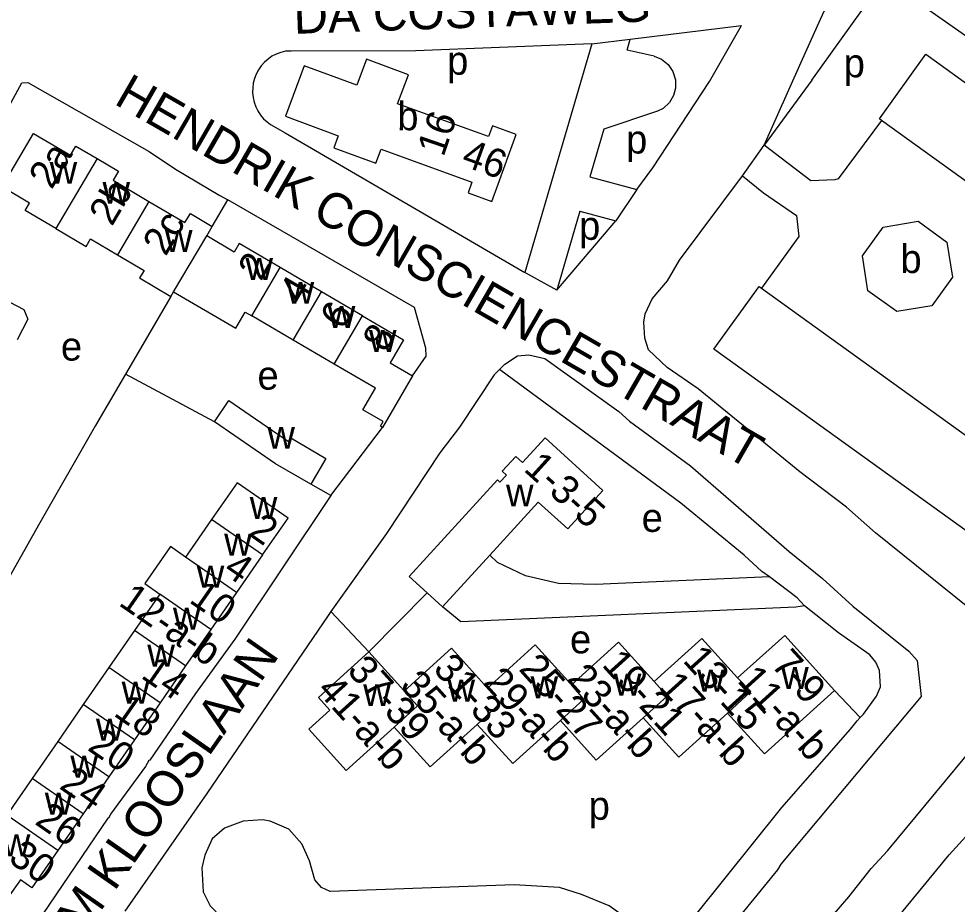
# Model space of a CAD drawing. Extents: x 159700 to 161346, y 381730 to 382922.
# Drawn here: x 160840.3 to 160971.8, y 382015.5 to 382139.7 of the extents above; entities that cross this region are included whole.
import ezdxf

# ---------------------------------------------------------------- set-up
doc = ezdxf.new("R2010")
doc.units = 0
for name, color, linetype in [('BLT_Basislijn', 7, 'Continuous'), ('BLT_Bebouwing', 7, 'Continuous'), ('BLT_Centroide', 7, 'Continuous'), ('BLT_Huisnummer', 7, 'Continuous'), ('BLT_Huisnummer_ tussenligend', 7, 'Continuous'), ('BLT_Huisnummer_reeks', 7, 'Continuous'), ('BLT_Onderverdeling_panden', 7, 'Continuous'), ('BLT_Straatnaam', 7, 'Continuous')]:
    doc.layers.add(name, color=color, linetype=linetype)

msp = doc.modelspace()

# ---------------------------------------------------------------- linework, layer by layer
at = {"layer": 'BLT_Basislijn'}
for p, q in [((160951.4, 382131.05), (160961.58, 382145.32)), ((160925.95, 382136.8), (160941.53, 382138.69)), ((160937.04, 382130.88), (160941.53, 382138.69)), ((160920.55, 382136.14), (160925.95, 382136.8)), ((160925.5, 382135.27), (160925.95, 382136.8)), ((160878.44, 382135.12), (160877.62, 382135.12)), ((160920.55, 382136.14), (160911.17, 382104.09)), ((160929.3, 382134.43), (160925.5, 382135.27)), ((160951.4, 382131.05), (160944.71, 382121.92)), ((160929.12, 382118.76), (160937.04, 382130.88)), ((160929.74, 382126.69), (160922.26, 382124.18)), ((160875.55, 382124.83), (160877.58, 382123.65)), ((160877.58, 382123.65), (160911.17, 382104.09)), ((160922.26, 382124.18), (160920.3, 382117.48)), ((160941.67, 382117.64), (160944.71, 382121.92)), ((160926.86, 382115.7), (160929.12, 382118.76)), ((160920.3, 382117.48), (160926.86, 382115.7)), ((160926.86, 382115.7), (160923.94, 382111.31)), ((160867.38, 382110.55), (160869.55, 382114.27)), ((160918.89, 382112.68), (160915.65, 382101.6)), ((160918.89, 382112.68), (160923.94, 382111.31)), ((160915.65, 382101.6), (160923.94, 382111.31)), ((160915.65, 382101.6), (160911.17, 382104.09)), ((160861.59, 382100.73), (160855.2, 382089.81)), ((160867.67, 382083.15), (160855.2, 382089.81)), ((160883.99, 382072.81), (160891.22, 382082.37)), ((160883.99, 382072.81), (160881.17, 382074.39)), ((160897.5, 382059.16), (160889.3, 382050.89)), ((160884, 382056.53), (160889.3, 382050.89)), ((160958.14, 382041.7), (160954.58, 382045.48)), ((160983.65, 382036.86), (160970.62, 382022.44)), ((160918.1, 381958.62), (160970.62, 382022.44))]:
    msp.add_line(p, q, dxfattribs=at)
for points in [[(160944.71, 382121.92), (160949.88, 382133.55), (160952.62, 382139.62), (160955.05, 382145.03)], [(160961.58, 382145.32), (160979.13, 382132.96), (160982.29, 382130.32), (161007.11, 382112.95), (161017.79, 382105.04)], [(160877.62, 382135.12), (160876.97, 382134.95), (160876.34, 382134.71), (160875.74, 382134.39), (160875.19, 382134.01), (160874.69, 382133.56), (160874.24, 382133.06), (160873.86, 382132.51), (160873.54, 382131.91), (160873.3, 382131.28), (160873.13, 382130.63), (160873.04, 382129.96), (160873.03, 382129.29), (160873.1, 382128.62), (160873.25, 382127.96), (160873.48, 382127.33), (160873.78, 382126.73), (160874.15, 382126.16), (160874.58, 382125.65), (160875.07, 382125.19), (160875.55, 382124.83)], [(160920.55, 382136.14), (160895.9, 382135.18), (160878.44, 382135.12)], [(160929.3, 382134.43), (160930.32, 382134), (160931.24, 382133.26), (160931.93, 382132.25), (160932.29, 382131.09), (160932.3, 382129.94), (160932.02, 382128.89), (160931.43, 382127.9), (160930.54, 382127.08), (160929.74, 382126.69)], [(160798.48, 382052.02), (160804.47, 382063.53), (160817.41, 382089.21), (160833.68, 382117.89), (160840.69, 382130.67), (160841.52, 382130.73), (160858.53, 382121.03), (160862.21, 382118.57), (160868.46, 382114.9), (160869.55, 382114.27)], [(160961.16, 382125.38), (160955.06, 382117.2), (160954.59, 382117.08), (160951.24, 382116.95), (160944.71, 382121.92)], [(160973.45, 382056.99), (160960.3, 382067.59), (160956.24, 382071.16), (160949.7, 382076.12), (160935.44, 382087.77), (160931.1, 382090.77), (160928.49, 382093.26), (160927.98, 382094.89), (160927.84, 382097.14), (160928.01, 382098.3), (160929.03, 382100.37), (160931.16, 382102.92), (160932.85, 382105.79), (160941.67, 382117.64)], [(160941.67, 382117.64), (160944.62, 382115.25), (160949.25, 382112.06), (160949.57, 382109.13), (160944.32, 382101.89)], [(160895.43, 382089.58), (160897.34, 382092.33), (160897.3, 382093.48), (160895.73, 382099.16), (160869.55, 382114.27)], [(160907.63, 382090.48), (160908.36, 382091.22), (160910.15, 382092.38), (160911.74, 382092.54), (160913.98, 382092.03), (160924.35, 382084.58), (160925.85, 382083.26), (160934.39, 382076.99), (160948.21, 382064.96), (160952.88, 382061.18), (160957.12, 382057.28), (160964.96, 382050.98), (160966.15, 382049.66), (160966.7, 382044.62), (160947.05, 382021.12), (160946.57, 382020.33), (160935.16, 382006.34)], [(160907.63, 382090.48), (160906.86, 382089.75), (160902.02, 382082.42), (160899.28, 382078.79), (160891.79, 382067.49), (160884, 382056.53)], [(160945.45, 382061.43), (160944.36, 382062.15), (160941.89, 382064.46), (160933.05, 382071.73), (160907.63, 382090.48)], [(160855.2, 382089.81), (160851, 382082.65), (160843.02, 382068.68), (160825.28, 382037.17)], [(160869.82, 381910.13), (160903.05, 381951.79), (160911.26, 381962.12), (160920.61, 381972.78), (160923.88, 381976.99), (160924.72, 381978.39), (160932.29, 381987.27), (160952.21, 382011.52), (160956.58, 382016.57), (160959.68, 382020.5), (160961.97, 382022.98), (160980.7, 382045.61), (160986.69, 382052.53), (161016.71, 382083.47)], [(160883.99, 382072.81), (160870.54, 382052.66), (160865.04, 382045.05), (160858.65, 382035.7), (160858.47, 382035.66), (160858.03, 382034.8), (160853.13, 382028.14), (160852.91, 382027.61), (160852.73, 382027.57), (160828.11, 381991.25), (160827.9, 381991.18), (160827.79, 381990.75), (160827.27, 381990.23), (160823.65, 381984.68), (160823.44, 381984.61), (160821.73, 381981.82), (160817.59, 381976.14), (160816.77, 381975.28), (160804.69, 381957.09), (160803.57, 381956.03), (160800.6, 381955.73), (160797.89, 381956.96), (160781.74, 381965.52)], [(160945.45, 382061.43), (160921.09, 382060.34), (160915.89, 382060.49), (160911.26, 382061.53), (160907.34, 382063.44), (160906.25, 382064.47)], [(160950.36, 382057.34), (160949.34, 382058.49), (160945.45, 382061.43)], [(160950.36, 382057.34), (160949.14, 382057.16), (160902.19, 382055.1), (160899.62, 382057.22)], [(160958.14, 382041.7), (160958.62, 382042.17), (160960.42, 382044.7), (160961.01, 382045.98), (160960.84, 382048.27), (160960.37, 382049.45), (160959.52, 382050.46), (160955.1, 382053.57), (160950.36, 382057.34)], [(160884, 382056.53), (160883.61, 382055.97), (160866.64, 382031.03), (160855.12, 382014.54)], [(160931.13, 382009.02), (160947.17, 382029.06), (160956.82, 382040.05), (160957.75, 382041.22), (160958.14, 382041.7)], [(160931.13, 382009.02), (160926.81, 382012.53), (160923, 382015.29), (160919.1, 382016.89), (160916.05, 382017.84), (160909.67, 382018.24), (160883.9, 382017.28), (160882.67, 382017.87), (160881.77, 382018.95), (160880.98, 382021.61), (160879.95, 382023.99), (160878.1, 382026.03), (160875.48, 382027.17), (160874.43, 382027.33), (160871.72, 382027.17), (160869.11, 382026.16), (160867.36, 382024.66), (160866.35, 382022.4), (160865.9, 382020.6), (160866.09, 382017.23), (160867.1, 382015.29), (160867.92, 382014.43)]]:
    msp.add_lwpolyline(points, dxfattribs=at)
at = {"layer": 'BLT_Bebouwing'}
for p, q in [((160907.43, 382116.49), (160909.02, 382120.85)), ((160882.66, 382101.39), (160876.89, 382104.76)), ((160888.43, 382098.02), (160882.66, 382101.39)), ((160878.7, 382094.61), (160872.93, 382097.99)), ((160884.47, 382091.24), (160878.7, 382094.61)), ((160913.06, 382071.9), (160906.25, 382064.47)), ((160867.27, 382069.43), (160863.62, 382064.16)), ((160874.42, 382064.48), (160870.77, 382059.21)), ((160906.25, 382064.47), (160899.62, 382057.22)), ((160860.04, 382059), (160856.49, 382053.87)), ((160870.77, 382059.21), (160867.2, 382054.04)), ((160899.62, 382057.22), (160897.5, 382059.16)), ((160856.49, 382053.87), (160852.9, 382048.68)), ((160867.2, 382054.04), (160863.65, 382048.92)), ((160852.9, 382048.68), (160849.31, 382043.5)), ((160863.65, 382048.92), (160860.06, 382043.73)), ((160849.31, 382043.5), (160845.72, 382038.31)), ((160860.06, 382043.73), (160856.47, 382038.54)), ((160845.72, 382038.31), (160842.13, 382033.13)), ((160856.47, 382038.54), (160852.88, 382033.36)), ((160842.13, 382033.13), (160838.59, 382028.01)), ((160852.88, 382033.36), (160849.29, 382028.17)), ((160849.29, 382028.17), (160845.75, 382023.05)), ((160840.49, 382018.92), (160838.8, 382016.48))]:
    msp.add_line(p, q, dxfattribs=at)
for points in [[(160909.02, 382120.85), (160909.97, 382123.43), (160906.64, 382124.64), (160906.09, 382123.14), (160893.35, 382127.75), (160894.85, 382131.8), (160888.99, 382133.98), (160887.64, 382130.33), (160880.26, 382133.07), (160877.62, 382125.98), (160885.02, 382123.24), (160884.41, 382121.57), (160890.28, 382119.39), (160891.02, 382121.38), (160903.76, 382116.76), (160903.21, 382115.26), (160906.53, 382114.05), (160907.43, 382116.49)], [(160961.16, 382125.38), (160960.84, 382125.61), (160967.37, 382134.67), (160967.7, 382134.44), (160976.07, 382128.4)], [(160944.32, 382101.89), (160974.75, 382079.96), (160980.41, 382087.81), (160976.48, 382090.64), (160982.17, 382098.53), (160986.07, 382095.72), (160991.62, 382103.42), (160961.16, 382125.38)], [(160845.48, 382110.24), (160841.18, 382112.78), (160841.78, 382113.81), (160837.92, 382116.09), (160842.33, 382123.57), (160847.52, 382120.51), (160848.28, 382121.81), (160851.26, 382120.05)], [(160851.26, 382120.05), (160854.24, 382118.3), (160853.48, 382117.01), (160858.51, 382114.04)], [(160858.51, 382114.04), (160863.55, 382111.07), (160864.31, 382112.36), (160867.38, 382110.55)], [(160845.48, 382110.24), (160849.73, 382107.74), (160850.34, 382108.78), (160854.11, 382106.56)], [(160866.6, 382109.22), (160867.38, 382110.55)], [(160876.89, 382104.76), (160871.13, 382108.13), (160870.44, 382106.95), (160866.6, 382109.22)], [(160854.11, 382106.56), (160857.82, 382104.37), (160857.2, 382103.32), (160861.59, 382100.73)], [(161006.44, 382106.55), (160976.65, 382065.23), (160937.99, 382093.1), (160937.66, 382093.33), (160944, 382102.13), (160944.32, 382101.89)], [(160829.98, 382099.92), (160826.52, 382101.73), (160828.47, 382105.45), (160840.98, 382098.91), (160841.55, 382097.53), (160840.05, 382094.65)], [(160861.59, 382100.73), (160861.97, 382101.35)], [(160861.97, 382101.35), (160870.69, 382096.27), (160872.01, 382098.53), (160872.93, 382097.99)], [(160888.43, 382098.02), (160894.19, 382094.65), (160892.3, 382091.41), (160895.43, 382089.58)], [(160891.22, 382082.37), (160890.94, 382082.54), (160891.31, 382083.18), (160888.46, 382084.84), (160890.24, 382087.87), (160885.92, 382090.4), (160884.47, 382091.24)], [(160895.43, 382089.58), (160891.22, 382082.37)], [(160867.67, 382083.15), (160869.71, 382086.12), (160878.08, 382080.39), (160878.37, 382080.9), (160883.29, 382078.02), (160881.17, 382074.39)], [(160881.17, 382074.39), (160876.25, 382077.26), (160867.67, 382083.15)], [(160908.6, 382075.67), (160908.01, 382076.21), (160909.92, 382078.29), (160910.86, 382077.43), (160914.02, 382080.88), (160922.09, 382073.5), (160917.18, 382068.14), (160913.06, 382071.9)], [(160874.42, 382064.48), (160878.01, 382069.66), (160873.9, 382072.51), (160870.86, 382074.61), (160867.27, 382069.43)], [(160897.5, 382059.16), (160894.98, 382061.46), (160907.36, 382074.99), (160907.69, 382074.68), (160908.6, 382075.67)], [(160863.62, 382064.16), (160861.51, 382065.67), (160857.91, 382060.47), (160860.04, 382059)], [(160929.28, 382046.73), (160924.3, 382052.23), (160917.71, 382046.28)], [(160940.99, 382047.23), (160935.97, 382052.78), (160929.28, 382046.73)], [(160954.58, 382045.48), (160947.6, 382053.2), (160940.99, 382047.23)], [(160892.87, 382040.32), (160886.15, 382034.25), (160880.9, 382040.05), (160883.85, 382042.72), (160882.24, 382044.51), (160889.3, 382050.89)], [(160894.26, 382045.38), (160894.2, 382045.47), (160889.3, 382050.89)], [(160905.93, 382045.82), (160900.9, 382051.39), (160894.26, 382045.38)], [(160917.71, 382046.28), (160912.64, 382051.89), (160905.93, 382045.82)], [(160939.56, 382042.31), (160944.74, 382036.58), (160954.58, 382045.48)], [(160916.16, 382041.25), (160921.18, 382035.69), (160927.77, 382041.65)], [(160927.77, 382041.65), (160932.74, 382036.15), (160939.56, 382042.31)], [(160892.87, 382040.32), (160897.9, 382034.76), (160904.5, 382040.73)], [(160904.5, 382040.73), (160909.49, 382035.22), (160916.16, 382041.25)], [(160845.75, 382023.05), (160842.11, 382017.8), (160840.49, 382018.92)]]:
    msp.add_lwpolyline(points, dxfattribs=at)
msp.add_lwpolyline([(160961.36, 382110.46), (160966.27, 382111.26), (160970.3, 382108.35), (160971.1, 382103.45), (160968.19, 382099.41), (160963.29, 382098.62), (160959.25, 382101.52), (160958.46, 382106.43)], close=True, dxfattribs=at)
at = {"layer": 'BLT_Onderverdeling_panden'}
for p, q in [((160851.26, 382120.05), (160845.48, 382110.24)), ((160858.51, 382114.04), (160854.11, 382106.56)), ((160861.97, 382101.35), (160866.6, 382109.22)), ((160872.93, 382097.99), (160876.89, 382104.76)), ((160878.7, 382094.61), (160882.66, 382101.39)), ((160884.47, 382091.24), (160888.43, 382098.02)), ((160874.42, 382064.48), (160867.27, 382069.43)), ((160870.77, 382059.21), (160863.62, 382064.16)), ((160867.2, 382054.04), (160860.04, 382059)), ((160863.65, 382048.92), (160856.49, 382053.87)), ((160860.06, 382043.73), (160852.9, 382048.68)), ((160856.47, 382038.54), (160849.31, 382043.5)), ((160852.88, 382033.36), (160845.72, 382038.31)), ((160849.29, 382028.17), (160842.13, 382033.13)), ((160845.75, 382023.05), (160838.59, 382028.01))]:
    msp.add_line(p, q, dxfattribs=at)
for points in [[(160939.56, 382042.31), (160942.83, 382045.32), (160940.99, 382047.23)], [(160904.5, 382040.73), (160907.77, 382043.74), (160905.93, 382045.82)], [(160916.16, 382041.25), (160919.43, 382044.26), (160917.71, 382046.28)], [(160927.77, 382041.65), (160931.12, 382044.7), (160929.28, 382046.73)], [(160892.87, 382040.32), (160896.14, 382043.32), (160894.26, 382045.38)]]:
    msp.add_lwpolyline(points, dxfattribs=at)

# ---------------------------------------------------------------- texts
at = {"layer": 'BLT_Centroide'}
for s, p in [('p', (160900.28, 382131.81)), ('p', (160955.84, 382131.45)), ('b', (160893.3, 382124.03)), ('p', (160925.35, 382120.76)), ('w', (160844.59, 382116.52)), ('w', (160852, 382113.72)), ('p', (160918.77, 382108.66)), ('w', (160860.75, 382106.97)), ('b', (160963.79, 382104.01)), ('w', (160872.03, 382103.05)), ('w', (160877.8, 382099.69)), ('w', (160883.56, 382096.31)), ('w', (160889.33, 382092.95)), ('e', (160846.17, 382091.73)), ('e', (160873.71, 382087.66)), ('w', (160875.1, 382079.37)), ('w', (160908.53, 382071.28)), ('w', (160872.63, 382069.53)), ('e', (160927.54, 382067.71)), ('w', (160869.05, 382064.38)), ('w', (160865.2, 382059.91)), ('w', (160861.87, 382054)), ('e', (160917.5, 382050.68)), ('w', (160858.28, 382048.81)), ('w', (160935.3, 382045.33)), ('w', (160947.08, 382045.7)), ('w', (160900.33, 382043.92)), ('w', (160911.97, 382044.38)), ('w', (160923.64, 382044.77)), ('w', (160854.69, 382043.62)), ('w', (160888.52, 382043.28)), ('w', (160851.09, 382038.44)), ('w', (160847.5, 382033.25)), ('w', (160843.92, 382028.06)), ('p', (160920.11, 382027.35)), ('w', (160838.02, 382022.22))]:
    msp.add_text(s, height=4, dxfattribs=at).set_placement(p)
at = {"layer": 'BLT_Huisnummer'}
for s, rotation, p in [('2a', 59.4903, (160844.88, 382115.6)), ('2b', 59.498, (160853.32, 382110.44)), ('2c', 59.4877, (160860.85, 382106.24)), ('2', 59.6852, (160874.2, 382102.75)), ('8', 59.6889, (160891.66, 382092.74)), ('2', 325.3165, (160872.29, 382067.35)), ('4', 325.3165, (160868.75, 382061.96)), ('10', 325.3165, (160863.98, 382057.93)), ('14', 325.3165, (160857.23, 382047.34)), ('18', 325.3165, (160853.4, 382042.04)), ('20', 325.3165, (160849.74, 382037.22)), ('24', 325.3165, (160845.79, 382031.83)), ('26', 325.3165, (160842.37, 382026.84)), ('30', 325.3165, (160838.64, 382021.55))]:
    msp.add_text(s, height=4, rotation=rotation, dxfattribs=at).set_placement(p)
at = {"layer": 'BLT_Huisnummer_ tussenligend'}
for s, p in [('4', (160879.96, 382099.44)), ('6', (160885.73, 382095.9))]:
    msp.add_text(s, height=4, rotation=59.6915, dxfattribs=at).set_placement(p)
at = {"layer": 'BLT_Huisnummer_reeks'}
for s, rotation, p in [('16', 71.0418, (160899.77, 382120.18)), ('46', 340.0418, (160902.11, 382119.15)), ('1-3-5', 317.8466, (160910.87, 382076.37)), ('12-a-b', 325.3165, (160854.11, 382057.52)), ('19-21', 312.1049, (160921.84, 382049.01)), ('13-15', 312.1084, (160933.19, 382049.6)), ('7-9', 312.114, (160945.53, 382049.01)), ('37-39', 312.1211, (160886.13, 382048.17)), ('31-33', 312.1225, (160898.18, 382048.41)), ('25-27', 312.1049, (160910.2, 382048.41)), ('35-a-b', 312.1225, (160893.55, 382046.08)), ('29-a-b', 312.1049, (160905.16, 382046.52)), ('23-a-b', 312.1049, (160916.9, 382047.02)), ('11-a-b', 312.114, (160940.81, 382046.79)), ('17-a-b', 312.1084, (160929.8, 382045.9)), ('41-a-b', 312.1211, (160881.89, 382045.41))]:
    msp.add_text(s, height=4, rotation=rotation, dxfattribs=at).set_placement(p)
at = {"layer": 'BLT_Straatnaam'}
for s, rotation, p in [('DA COSTAWEG', 2.0131, (160878.84, 382137.53)), ('HENDRIK CONSCIENCESTRAAT', 330.0135, (160853.46, 382127.8)), ('WILLEM KLOOSLAAN', 55.0394, (160837.92, 381994.69))]:
    msp.add_text(s, height=5, rotation=rotation, dxfattribs=at).set_placement(p)

doc.saveas('drawing.dxf')
